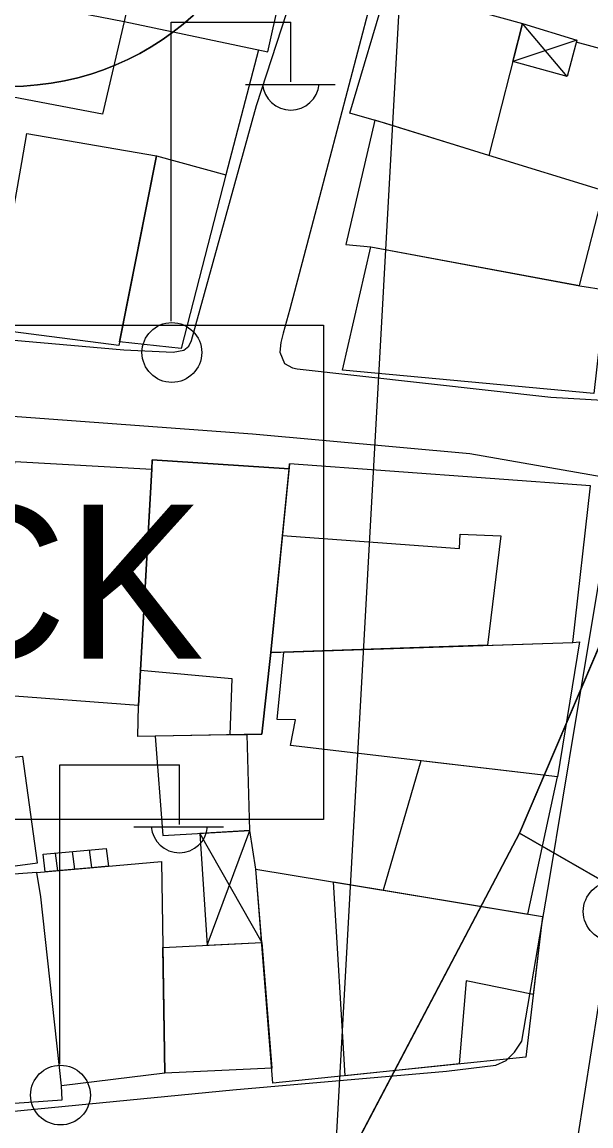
# Model space of a CAD drawing. Extents: x 417997 to 421451, y 4451742 to 4455216.
# Drawn here: x 420372.1 to 420405.4, y 4452439.5 to 4452504.1 of the extents above; entities that cross this region are included whole.
import ezdxf

# ---------------------------------------------------------------- set-up
doc = ezdxf.new("R2010")
doc.units = 0
for name, color, linetype in [('ADA', 7, 'Continuous'), ('B_Merdiven', 7, 'Continuous'), ('B_Mesken', 7, 'Continuous'), ('B_Sundurma', 7, 'Continuous'), ('B_Teras', 7, 'Continuous'), ('LJ_SEMBOL', 7, 'Continuous'), ('PL_GENEL_OTOPARK', 7, 'Continuous'), ('PL_SAY_KULTUR_TESIS', 7, 'Continuous'), ('PL_TİCK', 7, 'Continuous'), ('S_Elektrik_Diregi', 7, 'Continuous'), ('Sinir_Duvar_tek_tarafa_ait', 7, 'Continuous'), ('SM_TAKS', 7, 'Continuous'), ('SN_3_DERECE_KAYNAK_KORUMA', 7, 'Continuous'), ('TR_TİCK', 7, 'Continuous'), ('Yol_Sose', 7, 'Continuous')]:
    doc.layers.add(name, color=color, linetype=linetype)

msp = doc.modelspace()

# ---------------------------------------------------------------- linework, layer by layer
at = {"layer": 'ADA'}
for p, q in [((420438.381, 4452543.759), (420401.239, 4452456.66)), ((420438.381, 4452543.759), (420401.239, 4452456.66)), ((420401.239, 4452456.66), (420366.246, 4452390.221)), ((420401.239, 4452456.66), (420366.246, 4452390.221)), ((420430.677, 4452439.741), (420401.239, 4452456.66)), ((420430.677, 4452439.741), (420401.239, 4452456.66))]:
    msp.add_line(p, q, dxfattribs=at)
at = {"layer": 'B_Merdiven'}
for p, q in [((420374.041, 4452455.498), (420374.18, 4452454.467)), ((420375.037, 4452455.59), (420375.177, 4452454.556)), ((420376.034, 4452455.682), (420376.174, 4452454.644)), ((420377.031, 4452455.774), (420377.172, 4452454.732))]:
    msp.add_line(p, q, dxfattribs=at)
msp.add_lwpolyline([(420377.031, 4452455.774), (420377.172, 4452454.732), (420376.156, 4452454.642), (420373.466, 4452454.404), (420373.35, 4452455.434)], close=True, dxfattribs=at)
at = {"layer": 'B_Mesken'}
for points in [[(420379.544, 4452510.68), (420378.096, 4452504.175), (420386.508, 4452502.401), (420387.82, 4452508.37)], [(420376.674, 4452504.442), (420378.096, 4452504.175), (420376.824, 4452498.746), (420362.64, 4452501.438), (420364.279, 4452506.852)], [(420393.507, 4452506.249), (420401.416, 4452504.07), (420399.444, 4452496.333), (420393.413, 4452498.212), (420391.308, 4452498.815)], [(420392.772, 4452498.396), (420391.076, 4452491.131), (420392.525, 4452490.99), (420404.762, 4452488.714), (420406.177, 4452494.255), (420399.444, 4452496.333)], [(420379.984, 4452496.322), (420377.767, 4452485.218), (420370.353, 4452486.159), (420372.093, 4452495.931), (420372.388, 4452497.618)], [(420384.047, 4452495.206), (420381.416, 4452485.026), (420377.807, 4452485.421), (420379.984, 4452496.322)], [(420390.871, 4452483.758), (420392.525, 4452490.99), (420404.766, 4452488.713), (420406.284, 4452488.462), (420405.589, 4452482.401)], [(420371.687, 4452478.415), (420379.717, 4452477.971), (420378.92, 4452464.143), (420370.608, 4452464.752)], [(420379.717, 4452477.971), (420379.737, 4452478.509), (420387.745, 4452477.989), (420387.773, 4452478.278), (420386.674, 4452467.234), (420386.146, 4452462.461), (420378.882, 4452462.318), (420378.92, 4452464.143)], [(420387.773, 4452478.278), (420386.674, 4452467.234), (420404.359, 4452467.832), (420405.406, 4452476.998)], [(420403.457, 4452459.952), (420387.832, 4452461.798), (420388.123, 4452463.301), (420387.055, 4452463.323), (420387.447, 4452467.26), (420404.359, 4452467.832), (420404.748, 4452467.856)], [(420379.895, 4452462.338), (420380.347, 4452456.527), (420385.44, 4452456.812), (420385.291, 4452462.445)], [(420364.509, 4452455.943), (420364.674, 4452454.682), (420371.341, 4452455.371), (420371.413, 4452454.711), (420373.004, 4452454.92), (420372.16, 4452461.149), (420364.075, 4452460.246)], [(420395.47, 4452460.896), (420393.263, 4452453.327), (420401.723, 4452451.93), (420403.457, 4452459.952)], [(420380.267, 4452455.006), (420380.47, 4452442.605), (420374.424, 4452441.874), (420373.199, 4452452.944), (420372.983, 4452454.361)], [(420372.983, 4452454.361), (420364.827, 4452453.773), (420365.575, 4452449.154), (420366.583, 4452440.961), (420366.621, 4452440.507), (420374.459, 4452441.055), (420374.424, 4452441.874), (420373.199, 4452452.944)], [(420385.799, 4452454.559), (420402.576, 4452451.789), (420401.6, 4452443.554), (420386.801, 4452442.024)], [(420380.349, 4452449.967), (420386.142, 4452450.27), (420386.731, 4452442.902), (420380.47, 4452442.605)]]:
    msp.add_lwpolyline(points, close=True, dxfattribs=at)
at = {"layer": 'B_Sundurma'}
for p, q in [((420404.023, 4452500.959), (420401.416, 4452504.07)), ((420404.589, 4452503.09), (420400.847, 4452501.838)), ((420382.955, 4452450.103), (420385.44, 4452456.812)), ((420382.518, 4452456.648), (420386.142, 4452450.27))]:
    msp.add_line(p, q, dxfattribs=at)
for points in [[(420404.589, 4452503.09), (420404.023, 4452500.959), (420400.847, 4452501.838), (420401.416, 4452504.07)], [(420382.518, 4452456.648), (420382.955, 4452450.103), (420386.142, 4452450.27), (420385.799, 4452454.559), (420385.44, 4452456.812)]]:
    msp.add_lwpolyline(points, close=True, dxfattribs=at)
at = {"layer": 'B_Teras'}
for points in [[(420379.039, 4452466.203), (420384.402, 4452465.724), (420384.285, 4452462.425), (420385.291, 4452462.445), (420386.146, 4452462.461), (420386.674, 4452467.234), (420387.356, 4452474.085), (420387.745, 4452477.989), (420379.737, 4452478.509), (420379.717, 4452477.971)], [(420387.356, 4452474.085), (420397.728, 4452473.336), (420397.76, 4452474.169), (420400.143, 4452474.077), (420399.373, 4452467.663), (420387.447, 4452467.26), (420386.674, 4452467.234)], [(420402.035, 4452447.222), (420398.113, 4452448.016), (420397.705, 4452443.151), (420391.034, 4452442.462), (420390.342, 4452453.809), (420402.576, 4452451.789)]]:
    msp.add_lwpolyline(points, close=True, dxfattribs=at)
at = {"layer": 'LJ_SEMBOL'}
msp.add_lwpolyline([(420351.829, 4452486.395), (420389.761, 4452486.395), (420389.761, 4452457.457), (420351.829, 4452457.457)], close=True, dxfattribs=at)
msp.add_lwpolyline([(420351.829, 4452486.395), (420389.761, 4452486.395), (420389.761, 4452457.457), (420351.829, 4452457.457)], close=True, dxfattribs=at)
at = {"layer": 'PL_GENEL_OTOPARK'}
msp.add_lwpolyline([(420366.309, 4452390.34), (420369.7, 4452388.332), (420395.542, 4452373.033), (420426.624, 4452432.046), (420430.677, 4452439.741), (420401.239, 4452456.66), (420366.309, 4452390.34)], dxfattribs=at)
msp.add_lwpolyline([(420366.309, 4452390.34), (420369.7, 4452388.332), (420395.542, 4452373.033), (420426.624, 4452432.046), (420430.677, 4452439.741), (420401.239, 4452456.66), (420366.309, 4452390.34)], dxfattribs=at)
at = {"layer": 'PL_SAY_KULTUR_TESIS'}
msp.add_lwpolyline([(420454.707, 4452485.365), (420419.762, 4452500.096), (420401.239, 4452456.66), (420430.677, 4452439.741), (420435.441, 4452448.788), (420454.707, 4452485.365)], dxfattribs=at)
msp.add_lwpolyline([(420454.707, 4452485.365), (420419.762, 4452500.096), (420401.239, 4452456.66), (420430.677, 4452439.741), (420435.441, 4452448.788), (420454.707, 4452485.365)], dxfattribs=at)
at = {"layer": 'PL_TİCK'}
msp.add_lwpolyline([(420276.248, 4452443.657), (420281.87, 4452440.329), (420366.309, 4452390.34), (420401.239, 4452456.66), (420419.762, 4452500.096), (420438.381, 4452543.759), (420430.761, 4452547.538), (420412.057, 4452556.814), (420367.805, 4452578.76), (420361.976, 4452581.65), (420333.095, 4452507.03), (420320.59, 4452491.997), (420276.248, 4452443.657)], dxfattribs=at)
msp.add_lwpolyline([(420276.248, 4452443.657), (420281.87, 4452440.329), (420366.309, 4452390.34), (420401.239, 4452456.66), (420419.762, 4452500.096), (420438.381, 4452543.759), (420430.761, 4452547.538), (420412.057, 4452556.814), (420367.805, 4452578.76), (420361.976, 4452581.65), (420333.095, 4452507.03), (420320.59, 4452491.997), (420276.248, 4452443.657)], dxfattribs=at)
at = {"layer": 'S_Elektrik_Diregi'}
for p, q in [((420380.846, 4452486.636), (420380.846, 4452504.136)), ((420380.846, 4452504.136), (420387.846, 4452504.136)), ((420387.846, 4452500.636), (420387.846, 4452504.136)), ((420385.186, 4452500.496), (420390.436, 4452500.496)), ((420374.321, 4452443.166), (420374.321, 4452460.666)), ((420374.321, 4452460.666), (420381.321, 4452460.666)), ((420381.321, 4452457.166), (420381.321, 4452460.666)), ((420378.661, 4452457.026), (420383.911, 4452457.026))]:
    msp.add_line(p, q, dxfattribs=at)
for centre in [(420380.882, 4452484.8), (420406.726, 4452452.082), (420374.357, 4452441.33)]:
    msp.add_circle(centre, 1.75, dxfattribs=at)
for centre in [(420387.847, 4452500.648), (420381.322, 4452457.179)]:
    msp.add_arc(centre, 1.658, 184.83843, 355.14641, dxfattribs=at)
at = {"layer": 'Sinir_Duvar_tek_tarafa_ait'}
for points in [[(420411.628, 4452501.057), (420404.555, 4452502.964)], [(420385.964, 4452502.515), (420384.047, 4452495.206)]]:
    msp.add_lwpolyline(points, dxfattribs=at)
at = {"layer": 'SM_TAKS'}
msp.add_circle((420371.376, 4452516.368), 15.988, dxfattribs=at)
msp.add_circle((420371.376, 4452516.368), 15.988, dxfattribs=at)
at = {"layer": 'SN_3_DERECE_KAYNAK_KORUMA'}
msp.add_line((420388.136, 4452395.871), (420395.036, 4452520.02), dxfattribs=at)
msp.add_line((420388.136, 4452395.871), (420395.036, 4452520.02), dxfattribs=at)
at = {"layer": 'TR_TİCK'}
for points in [[(420361.976, 4452581.65), (420333.095, 4452507.03), (420320.59, 4452491.997), (420276.248, 4452443.657), (420281.87, 4452440.329), (420366.309, 4452390.34), (420401.239, 4452456.66), (420419.762, 4452500.096), (420438.381, 4452543.759), (420430.761, 4452547.538), (420412.057, 4452556.814), (420367.805, 4452578.76), (420361.976, 4452581.65)], [(420361.976, 4452581.65), (420333.095, 4452507.03), (420320.59, 4452491.997), (420276.248, 4452443.657), (420281.87, 4452440.329), (420366.309, 4452390.34), (420401.239, 4452456.66), (420419.762, 4452500.096), (420438.381, 4452543.759), (420430.761, 4452547.538), (420412.057, 4452556.814), (420367.805, 4452578.76), (420361.976, 4452581.65)], [(420351.829, 4452457.457), (420351.829, 4452486.395), (420389.761, 4452486.395), (420389.761, 4452457.457), (420351.829, 4452457.457)], [(420351.829, 4452457.457), (420351.829, 4452486.395), (420389.761, 4452486.395), (420389.761, 4452457.457), (420351.829, 4452457.457)]]:
    msp.add_lwpolyline(points, dxfattribs=at)
msp.add_arc((420371.376, 4452516.368), 15.988, 180, 0, dxfattribs=at)
msp.add_arc((420371.376, 4452516.368), 15.988, 180, 0, dxfattribs=at)
at = {"layer": 'Yol_Sose'}
for points in [[(420332.665, 4452505.764), (420332.657, 4452496.241), (420332.962, 4452490.585), (420333.025, 4452489.885), (420333.33, 4452489.213), (420334.038, 4452488.708), (420334.512, 4452488.62), (420347.717, 4452487.374), (420364.285, 4452486.17), (420378.075, 4452484.953), (420380.955, 4452484.812), (420381.591, 4452484.942), (420381.876, 4452485.177), (420382.033, 4452485.507), (420385.839, 4452499.262), (420387.915, 4452505.627)], [(420392.45, 4452505.063), (420389.436, 4452493.542), (420387.798, 4452487.329), (420387.396, 4452485.928), (420387.254, 4452485.389), (420387.209, 4452484.816), (420387.469, 4452484.158), (420387.954, 4452483.912), (420388.22, 4452483.848), (420403.082, 4452482.195), (420407.463, 4452481.932), (420414.635, 4452482.004)], [(420404.63, 4452438.695), (420406.677, 4452451.765), (420408.681, 4452465.578), (420410.31, 4452476.052), (420410.601, 4452476.515), (420411.325, 4452477.133), (420411.781, 4452477.378), (420421.408, 4452478.896), (420434.07, 4452480.982), (420440.738, 4452482.095), (420441.658, 4452482.102), (420442.384, 4452481.884), (420442.899, 4452481.54), (420443.962, 4452479.984), (420444.516, 4452479.025), (420444.814, 4452478.295), (420444.951, 4452477.698), (420444.951, 4452476.784), (420444.85, 4452476.022), (420444.726, 4452475.411), (420441.261, 4452467.529), (420435.854, 4452455.536), (420428.972, 4452442.289), (420421.778, 4452428.24)], [(420371.434, 4452440.365), (420384.45, 4452441.636), (420396.958, 4452442.727), (420399.851, 4452443.077), (420400.464, 4452443.345), (420400.944, 4452443.837), (420401.376, 4452444.487), (420403.023, 4452454.053), (420404.539, 4452463.257), (420406.471, 4452474.827), (420406.688, 4452476.148), (420406.665, 4452476.605), (420406.525, 4452477.065), (420406.143, 4452477.504), (420398.34, 4452478.871), (420385.603, 4452480.024), (420368.888, 4452481.258)]]:
    msp.add_lwpolyline(points, dxfattribs=at)

# ---------------------------------------------------------------- texts
at = {"layer": 'LJ_SEMBOL'}
msp.add_text('TİCK', height=9, dxfattribs=at).set_placement((420355.346, 4452466.886))
msp.add_text('TİCK', height=9, dxfattribs=at).set_placement((420355.346, 4452466.886))

doc.saveas('drawing.dxf')
